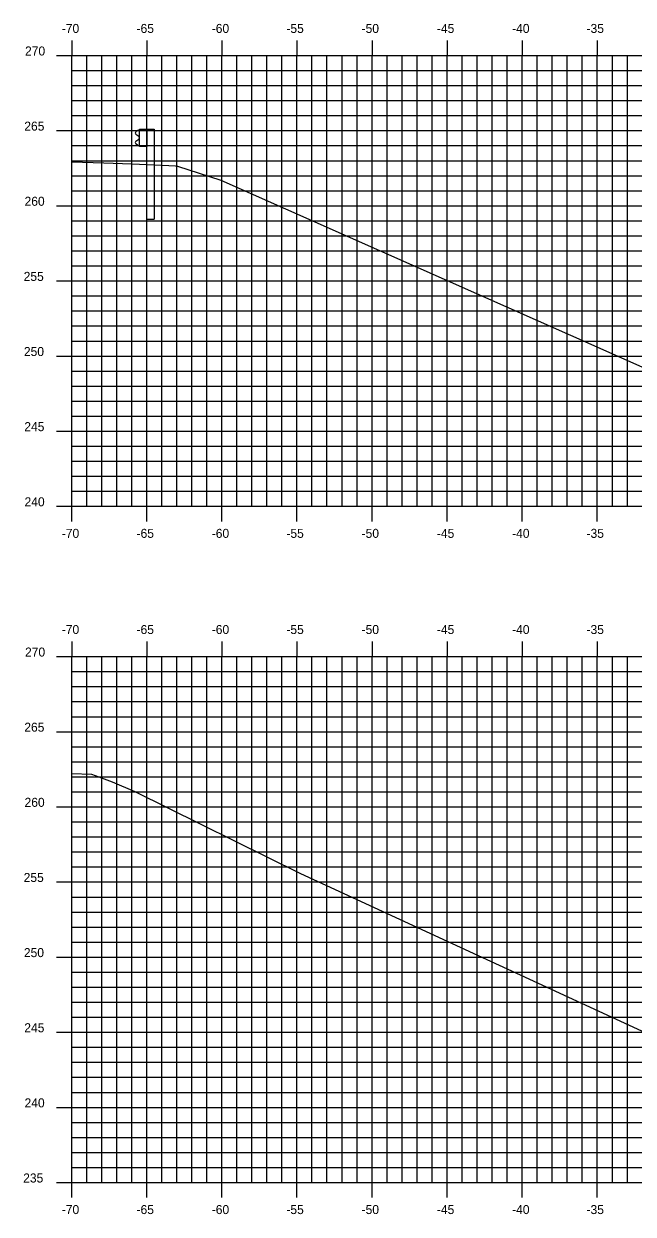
# Model space of a CAD drawing. Extents: x 1170543 to 1177585, y 609599 to 610623.
# Drawn here: x 1175431.9 to 1175472.5, y 610275.7 to 610354.9 of the extents above; entities that cross this region are included whole.
import ezdxf

# ---------------------------------------------------------------- set-up
doc = ezdxf.new("R2010")
doc.units = 0
for name, color, linetype in [('H_V ANNOTATION', 7, 'Continuous'), ('MAJOR', 7, 'Continuous'), ('MINOR', 7, 'Continuous'), ('S_Guardrail_Beam', 7, 'Continuous'), ('S_Roadway_Centerline', 7, 'Continuous')]:
    doc.layers.add(name, color=color, linetype=linetype)

msp = doc.modelspace()

# ---------------------------------------------------------------- linework, layer by layer
at = {"layer": 'MAJOR'}
for p, q in [((1175435.115, 610353.803), (1175435.115, 610352.801)), ((1175440.115, 610353.803), (1175440.115, 610352.801)), ((1175445.115, 610353.803), (1175445.115, 610352.801)), ((1175450.115, 610353.803), (1175450.115, 610352.801)), ((1175455.115, 610353.803), (1175455.115, 610352.801)), ((1175460.115, 610353.803), (1175460.115, 610352.801)), ((1175465.115, 610353.803), (1175465.115, 610352.801)), ((1175470.115, 610353.803), (1175470.115, 610352.801)), ((1175434.113, 610352.801), (1175435.115, 610352.801)), ((1175435.115, 610352.801), (1175575.115, 610352.801)), ((1175435.115, 610322.801), (1175435.115, 610352.801)), ((1175435.115, 610322.801), (1175435.115, 610352.801)), ((1175435.115, 610352.801), (1175575.115, 610352.801)), ((1175440.115, 610322.801), (1175440.115, 610352.801)), ((1175445.115, 610322.801), (1175445.115, 610352.801)), ((1175450.115, 610322.801), (1175450.115, 610352.801)), ((1175455.115, 610322.801), (1175455.115, 610352.801)), ((1175460.115, 610322.801), (1175460.115, 610352.801)), ((1175465.115, 610322.801), (1175465.115, 610352.801)), ((1175470.115, 610322.801), (1175470.115, 610352.801)), ((1175434.113, 610347.801), (1175435.115, 610347.801)), ((1175435.115, 610347.801), (1175575.115, 610347.801)), ((1175434.113, 610342.801), (1175435.115, 610342.801)), ((1175435.115, 610342.801), (1175575.115, 610342.801)), ((1175434.113, 610337.801), (1175435.115, 610337.801)), ((1175435.115, 610337.801), (1175575.115, 610337.801)), ((1175434.113, 610332.801), (1175435.115, 610332.801)), ((1175435.115, 610332.801), (1175575.115, 610332.801)), ((1175434.113, 610327.801), (1175435.115, 610327.801)), ((1175435.115, 610327.801), (1175575.115, 610327.801)), ((1175434.113, 610322.801), (1175435.115, 610322.801)), ((1175435.115, 610322.801), (1175575.115, 610322.801)), ((1175435.115, 610322.801), (1175575.115, 610322.801)), ((1175435.115, 610321.799), (1175435.115, 610322.801)), ((1175440.115, 610321.799), (1175440.115, 610322.801)), ((1175445.115, 610321.799), (1175445.115, 610322.801)), ((1175450.115, 610321.799), (1175450.115, 610322.801)), ((1175455.115, 610321.799), (1175455.115, 610322.801)), ((1175460.115, 610321.799), (1175460.115, 610322.801)), ((1175465.115, 610321.799), (1175465.115, 610322.801)), ((1175470.115, 610321.799), (1175470.115, 610322.801)), ((1175435.115, 610313.803), (1175435.115, 610312.801)), ((1175440.115, 610313.803), (1175440.115, 610312.801)), ((1175445.115, 610313.803), (1175445.115, 610312.801)), ((1175450.115, 610313.803), (1175450.115, 610312.801)), ((1175455.115, 610313.803), (1175455.115, 610312.801)), ((1175460.115, 610313.803), (1175460.115, 610312.801)), ((1175465.115, 610313.803), (1175465.115, 610312.801)), ((1175470.115, 610313.803), (1175470.115, 610312.801)), ((1175434.113, 610312.801), (1175435.115, 610312.801)), ((1175435.115, 610312.801), (1175575.115, 610312.801)), ((1175435.115, 610277.801), (1175435.115, 610312.801)), ((1175435.115, 610277.801), (1175435.115, 610312.801)), ((1175435.115, 610312.801), (1175575.115, 610312.801)), ((1175440.115, 610277.801), (1175440.115, 610312.801)), ((1175445.115, 610277.801), (1175445.115, 610312.801)), ((1175450.115, 610277.801), (1175450.115, 610312.801)), ((1175455.115, 610277.801), (1175455.115, 610312.801)), ((1175460.115, 610277.801), (1175460.115, 610312.801)), ((1175465.115, 610277.801), (1175465.115, 610312.801)), ((1175470.115, 610277.801), (1175470.115, 610312.801)), ((1175434.113, 610307.801), (1175435.115, 610307.801)), ((1175435.115, 610307.801), (1175575.115, 610307.801)), ((1175434.113, 610302.801), (1175435.115, 610302.801)), ((1175435.115, 610302.801), (1175575.115, 610302.801)), ((1175434.113, 610297.801), (1175435.115, 610297.801)), ((1175435.115, 610297.801), (1175575.115, 610297.801)), ((1175434.113, 610292.801), (1175435.115, 610292.801)), ((1175435.115, 610292.801), (1175575.115, 610292.801)), ((1175434.113, 610287.801), (1175435.115, 610287.801)), ((1175435.115, 610287.801), (1175575.115, 610287.801)), ((1175434.113, 610282.801), (1175435.115, 610282.801)), ((1175435.115, 610282.801), (1175575.115, 610282.801)), ((1175434.113, 610277.801), (1175435.115, 610277.801)), ((1175435.115, 610277.801), (1175575.115, 610277.801)), ((1175435.115, 610277.801), (1175575.115, 610277.801)), ((1175435.115, 610276.799), (1175435.115, 610277.801)), ((1175440.115, 610276.799), (1175440.115, 610277.801)), ((1175445.115, 610276.799), (1175445.115, 610277.801)), ((1175450.115, 610276.799), (1175450.115, 610277.801)), ((1175455.115, 610276.799), (1175455.115, 610277.801)), ((1175460.115, 610276.799), (1175460.115, 610277.801)), ((1175465.115, 610276.799), (1175465.115, 610277.801)), ((1175470.115, 610276.799), (1175470.115, 610277.801))]:
    msp.add_line(p, q, dxfattribs=at)
at = {"layer": 'MINOR'}
for p, q in [((1175436.115, 610322.801), (1175436.115, 610352.801)), ((1175437.115, 610322.801), (1175437.115, 610352.801)), ((1175438.115, 610322.801), (1175438.115, 610352.801)), ((1175439.115, 610322.801), (1175439.115, 610352.801)), ((1175441.115, 610322.801), (1175441.115, 610352.801)), ((1175442.115, 610322.801), (1175442.115, 610352.801)), ((1175443.115, 610322.801), (1175443.115, 610352.801)), ((1175444.115, 610322.801), (1175444.115, 610352.801)), ((1175446.115, 610322.801), (1175446.115, 610352.801)), ((1175447.115, 610322.801), (1175447.115, 610352.801)), ((1175448.115, 610322.801), (1175448.115, 610352.801)), ((1175449.115, 610322.801), (1175449.115, 610352.801)), ((1175451.115, 610322.801), (1175451.115, 610352.801)), ((1175452.115, 610322.801), (1175452.115, 610352.801)), ((1175453.115, 610322.801), (1175453.115, 610352.801)), ((1175454.115, 610322.801), (1175454.115, 610352.801)), ((1175456.115, 610322.801), (1175456.115, 610352.801)), ((1175457.115, 610322.801), (1175457.115, 610352.801)), ((1175458.115, 610322.801), (1175458.115, 610352.801)), ((1175459.115, 610322.801), (1175459.115, 610352.801)), ((1175461.115, 610322.801), (1175461.115, 610352.801)), ((1175462.115, 610322.801), (1175462.115, 610352.801)), ((1175463.115, 610322.801), (1175463.115, 610352.801)), ((1175464.115, 610322.801), (1175464.115, 610352.801)), ((1175466.115, 610322.801), (1175466.115, 610352.801)), ((1175467.115, 610322.801), (1175467.115, 610352.801)), ((1175468.115, 610322.801), (1175468.115, 610352.801)), ((1175469.115, 610322.801), (1175469.115, 610352.801)), ((1175471.115, 610322.801), (1175471.115, 610352.801)), ((1175472.115, 610322.801), (1175472.115, 610352.801)), ((1175435.115, 610351.801), (1175575.115, 610351.801)), ((1175435.115, 610351.801), (1175436.117, 610351.801)), ((1175435.115, 610350.801), (1175575.115, 610350.801)), ((1175435.115, 610350.801), (1175436.117, 610350.801)), ((1175435.115, 610349.801), (1175575.115, 610349.801)), ((1175435.115, 610349.801), (1175436.117, 610349.801)), ((1175435.115, 610348.801), (1175575.115, 610348.801)), ((1175435.115, 610348.801), (1175436.117, 610348.801)), ((1175435.115, 610346.801), (1175575.115, 610346.801)), ((1175435.115, 610346.801), (1175436.117, 610346.801)), ((1175435.115, 610345.801), (1175575.115, 610345.801)), ((1175435.115, 610345.801), (1175436.117, 610345.801)), ((1175435.115, 610344.801), (1175575.115, 610344.801)), ((1175435.115, 610344.801), (1175436.117, 610344.801)), ((1175435.115, 610343.801), (1175575.115, 610343.801)), ((1175435.115, 610343.801), (1175436.117, 610343.801)), ((1175435.115, 610341.801), (1175575.115, 610341.801)), ((1175435.115, 610341.801), (1175436.117, 610341.801)), ((1175435.115, 610340.801), (1175575.115, 610340.801)), ((1175435.115, 610340.801), (1175436.117, 610340.801)), ((1175435.115, 610339.801), (1175575.115, 610339.801)), ((1175435.115, 610339.801), (1175436.117, 610339.801)), ((1175435.115, 610338.801), (1175575.115, 610338.801)), ((1175435.115, 610338.801), (1175436.117, 610338.801)), ((1175435.115, 610336.801), (1175575.115, 610336.801)), ((1175435.115, 610336.801), (1175436.117, 610336.801)), ((1175435.115, 610335.801), (1175575.115, 610335.801)), ((1175435.115, 610335.801), (1175436.117, 610335.801)), ((1175435.115, 610334.801), (1175575.115, 610334.801)), ((1175435.115, 610334.801), (1175436.117, 610334.801)), ((1175435.115, 610333.801), (1175575.115, 610333.801)), ((1175435.115, 610333.801), (1175436.117, 610333.801)), ((1175435.115, 610331.801), (1175575.115, 610331.801)), ((1175435.115, 610331.801), (1175436.117, 610331.801)), ((1175435.115, 610330.801), (1175575.115, 610330.801)), ((1175435.115, 610330.801), (1175436.117, 610330.801)), ((1175435.115, 610329.801), (1175575.115, 610329.801)), ((1175435.115, 610329.801), (1175436.117, 610329.801)), ((1175435.115, 610328.801), (1175575.115, 610328.801)), ((1175435.115, 610328.801), (1175436.117, 610328.801)), ((1175435.115, 610326.801), (1175575.115, 610326.801)), ((1175435.115, 610326.801), (1175436.117, 610326.801)), ((1175435.115, 610325.801), (1175575.115, 610325.801)), ((1175435.115, 610325.801), (1175436.117, 610325.801)), ((1175435.115, 610324.801), (1175575.115, 610324.801)), ((1175435.115, 610324.801), (1175436.117, 610324.801)), ((1175435.115, 610323.801), (1175575.115, 610323.801)), ((1175435.115, 610323.801), (1175436.117, 610323.801)), ((1175436.115, 610277.801), (1175436.115, 610312.801)), ((1175437.115, 610277.801), (1175437.115, 610312.801)), ((1175438.115, 610277.801), (1175438.115, 610312.801)), ((1175439.115, 610277.801), (1175439.115, 610312.801)), ((1175441.115, 610277.801), (1175441.115, 610312.801)), ((1175442.115, 610277.801), (1175442.115, 610312.801)), ((1175443.115, 610277.801), (1175443.115, 610312.801)), ((1175444.115, 610277.801), (1175444.115, 610312.801)), ((1175446.115, 610277.801), (1175446.115, 610312.801)), ((1175447.115, 610277.801), (1175447.115, 610312.801)), ((1175448.115, 610277.801), (1175448.115, 610312.801)), ((1175449.115, 610277.801), (1175449.115, 610312.801)), ((1175451.115, 610277.801), (1175451.115, 610312.801)), ((1175452.115, 610277.801), (1175452.115, 610312.801)), ((1175453.115, 610277.801), (1175453.115, 610312.801)), ((1175454.115, 610277.801), (1175454.115, 610312.801)), ((1175456.115, 610277.801), (1175456.115, 610312.801)), ((1175457.115, 610277.801), (1175457.115, 610312.801)), ((1175458.115, 610277.801), (1175458.115, 610312.801)), ((1175459.115, 610277.801), (1175459.115, 610312.801)), ((1175461.115, 610277.801), (1175461.115, 610312.801)), ((1175462.115, 610277.801), (1175462.115, 610312.801)), ((1175463.115, 610277.801), (1175463.115, 610312.801)), ((1175464.115, 610277.801), (1175464.115, 610312.801)), ((1175466.115, 610277.801), (1175466.115, 610312.801)), ((1175467.115, 610277.801), (1175467.115, 610312.801)), ((1175468.115, 610277.801), (1175468.115, 610312.801)), ((1175469.115, 610277.801), (1175469.115, 610312.801)), ((1175471.115, 610277.801), (1175471.115, 610312.801)), ((1175472.115, 610277.801), (1175472.115, 610312.801)), ((1175435.115, 610311.801), (1175575.115, 610311.801)), ((1175435.115, 610311.801), (1175436.117, 610311.801)), ((1175435.115, 610310.801), (1175575.115, 610310.801)), ((1175435.115, 610310.801), (1175436.117, 610310.801)), ((1175435.115, 610309.801), (1175575.115, 610309.801)), ((1175435.115, 610309.801), (1175436.117, 610309.801)), ((1175435.115, 610308.801), (1175575.115, 610308.801)), ((1175435.115, 610308.801), (1175436.117, 610308.801)), ((1175435.115, 610306.801), (1175575.115, 610306.801)), ((1175435.115, 610306.801), (1175436.117, 610306.801)), ((1175435.115, 610305.801), (1175575.115, 610305.801)), ((1175435.115, 610305.801), (1175436.117, 610305.801)), ((1175435.115, 610304.801), (1175575.115, 610304.801)), ((1175435.115, 610304.801), (1175436.117, 610304.801)), ((1175435.115, 610303.801), (1175575.115, 610303.801)), ((1175435.115, 610303.801), (1175436.117, 610303.801)), ((1175435.115, 610301.801), (1175575.115, 610301.801)), ((1175435.115, 610301.801), (1175436.117, 610301.801)), ((1175435.115, 610300.801), (1175575.115, 610300.801)), ((1175435.115, 610300.801), (1175436.117, 610300.801)), ((1175435.115, 610299.801), (1175575.115, 610299.801)), ((1175435.115, 610299.801), (1175436.117, 610299.801)), ((1175435.115, 610298.801), (1175575.115, 610298.801)), ((1175435.115, 610298.801), (1175436.117, 610298.801)), ((1175435.115, 610296.801), (1175575.115, 610296.801)), ((1175435.115, 610296.801), (1175436.117, 610296.801)), ((1175435.115, 610295.801), (1175575.115, 610295.801)), ((1175435.115, 610295.801), (1175436.117, 610295.801)), ((1175435.115, 610294.801), (1175575.115, 610294.801)), ((1175435.115, 610294.801), (1175436.117, 610294.801)), ((1175435.115, 610293.801), (1175575.115, 610293.801)), ((1175435.115, 610293.801), (1175436.117, 610293.801)), ((1175435.115, 610291.801), (1175575.115, 610291.801)), ((1175435.115, 610291.801), (1175436.117, 610291.801)), ((1175435.115, 610290.801), (1175575.115, 610290.801)), ((1175435.115, 610290.801), (1175436.117, 610290.801)), ((1175435.115, 610289.801), (1175575.115, 610289.801)), ((1175435.115, 610289.801), (1175436.117, 610289.801)), ((1175435.115, 610288.801), (1175575.115, 610288.801)), ((1175435.115, 610288.801), (1175436.117, 610288.801)), ((1175435.115, 610286.801), (1175575.115, 610286.801)), ((1175435.115, 610286.801), (1175436.117, 610286.801)), ((1175435.115, 610285.801), (1175575.115, 610285.801)), ((1175435.115, 610285.801), (1175436.117, 610285.801)), ((1175435.115, 610284.801), (1175575.115, 610284.801)), ((1175435.115, 610284.801), (1175436.117, 610284.801)), ((1175435.115, 610283.801), (1175575.115, 610283.801)), ((1175435.115, 610283.801), (1175436.117, 610283.801)), ((1175435.115, 610281.801), (1175575.115, 610281.801)), ((1175435.115, 610281.801), (1175436.117, 610281.801)), ((1175435.115, 610280.801), (1175575.115, 610280.801)), ((1175435.115, 610280.801), (1175436.117, 610280.801)), ((1175435.115, 610279.801), (1175575.115, 610279.801)), ((1175435.115, 610279.801), (1175436.117, 610279.801)), ((1175435.115, 610278.801), (1175575.115, 610278.801)), ((1175435.115, 610278.801), (1175436.117, 610278.801))]:
    msp.add_line(p, q, dxfattribs=at)
at = {"layer": 'S_Guardrail_Beam'}
for p, q in [((1175439.528, 610347.812), (1175439.384, 610347.712)), ((1175439.384, 610347.569), (1175439.58, 610347.433)), ((1175439.626, 610347.833), (1175439.544, 610347.819)), ((1175439.626, 610347.906), (1175440.116, 610347.906)), ((1175439.626, 610346.74), (1175439.626, 610347.906)), ((1175440.116, 610347.906), (1175440.608, 610347.906)), ((1175440.116, 610347.906), (1175440.116, 610346.74)), ((1175440.608, 610347.906), (1175440.608, 610341.906)), ((1175439.58, 610347.213), (1175439.384, 610347.077)), ((1175439.384, 610346.934), (1175439.528, 610346.834)), ((1175439.544, 610346.827), (1175439.626, 610346.812)), ((1175439.613, 610347.368), (1175439.613, 610347.277)), ((1175440.116, 610346.74), (1175439.626, 610346.74)), ((1175440.116, 610341.906), (1175440.116, 610346.74)), ((1175440.116, 610341.906), (1175440.608, 610341.906))]:
    msp.add_line(p, q, dxfattribs=at)
for centre, major_axis, start_param, end_param in [((1175439.435, 610347.64), (-0.0877, 0), 5.323254, 7.243116), ((1175439.552, 610347.778), (-0.0417, 0), 4.886922, 5.323254), ((1175439.435, 610347.005), (-0.0877, 0), 5.323254, 7.243116), ((1175439.552, 610346.868), (-0.0417, 0), 0.959931, 1.396263), ((1175439.534, 610347.368), (0.0789, 0), 0, 0.959931), ((1175439.534, 610347.277), (0.0789, 0), 5.323254, 6.283185)]:
    msp.add_ellipse(centre, major_axis=major_axis, ratio=0.995501, start_param=start_param, end_param=end_param, dxfattribs=at)
at = {"layer": 'S_Roadway_Centerline'}
for points in [[(1175435.115, 610345.722), (1175437.259, 610345.664), (1175439.111, 610345.589), (1175441.147, 610345.506), (1175442.034, 610345.467), (1175442.153, 610345.432), (1175445.052, 610344.512), (1175468.327, 610334.199), (1175479.021, 610329.449)], [(1175435.115, 610305.03), (1175436.428, 610304.973), (1175436.923, 610304.803), (1175437.822, 610304.473), (1175439.319, 610303.815), (1175450.351, 610298.376), (1175476.81, 610286.163)]]:
    msp.add_lwpolyline(points, dxfattribs=at)

# ---------------------------------------------------------------- texts
at = {"layer": 'H_V ANNOTATION'}
for s, p in [('-70', (1175434.457, 610354.301)), ('-65', (1175439.433, 610354.301)), ('-60', (1175444.441, 610354.301)), ('-55', (1175449.411, 610354.301)), ('-50', (1175454.419, 610354.301)), ('-45', (1175459.433, 610354.301)), ('-40', (1175464.441, 610354.301)), ('-35', (1175469.395, 610354.301)), ('270', (1175432.009, 610352.801)), ('265', (1175431.961, 610347.801)), ('260', (1175431.977, 610342.801)), ('255', (1175431.918, 610337.801)), ('250', (1175431.934, 610332.801)), ('245', (1175431.961, 610327.801)), ('240', (1175431.977, 610322.801)), ('-70', (1175434.457, 610320.701)), ('-65', (1175439.433, 610320.701)), ('-60', (1175444.441, 610320.701)), ('-55', (1175449.411, 610320.701)), ('-50', (1175454.419, 610320.701)), ('-45', (1175459.433, 610320.701)), ('-40', (1175464.441, 610320.701)), ('-35', (1175469.395, 610320.701)), ('-70', (1175434.457, 610314.301)), ('-65', (1175439.433, 610314.301)), ('-60', (1175444.441, 610314.301)), ('-55', (1175449.411, 610314.301)), ('-50', (1175454.419, 610314.301)), ('-45', (1175459.433, 610314.301)), ('-40', (1175464.441, 610314.301)), ('-35', (1175469.395, 610314.301)), ('270', (1175432.009, 610312.801)), ('265', (1175431.961, 610307.801)), ('260', (1175431.977, 610302.801)), ('255', (1175431.918, 610297.801)), ('250', (1175431.934, 610292.801)), ('245', (1175431.961, 610287.801)), ('240', (1175431.977, 610282.801)), ('235', (1175431.886, 610277.801)), ('-70', (1175434.457, 610275.701)), ('-65', (1175439.433, 610275.701)), ('-60', (1175444.441, 610275.701)), ('-55', (1175449.411, 610275.701)), ('-50', (1175454.419, 610275.701)), ('-45', (1175459.433, 610275.701)), ('-40', (1175464.441, 610275.701)), ('-35', (1175469.395, 610275.701))]:
    msp.add_text(s, height=0.6, dxfattribs=at).set_placement(p)

doc.saveas('drawing.dxf')
